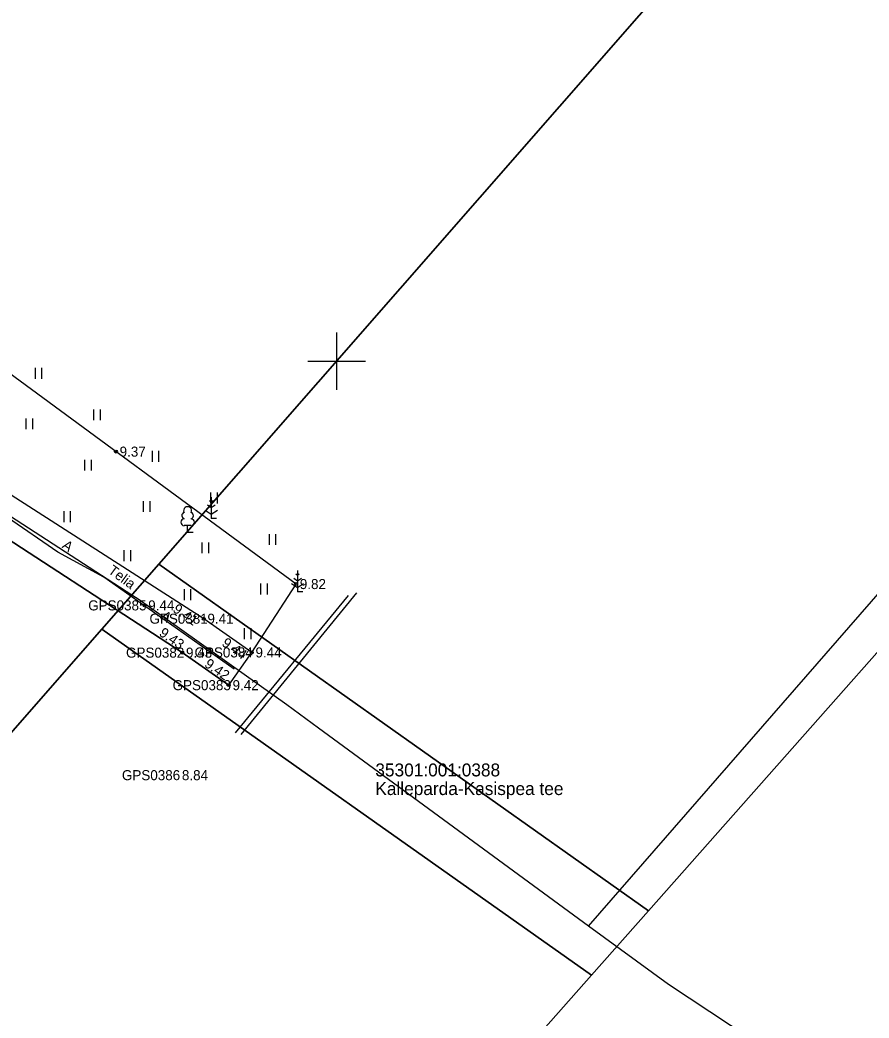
# Model space of a CAD drawing. Extents: x 597961 to 601397, y 6602961 to 6613501.
# Drawn here: x 599327.9 to 599387.1, y 6607004.2 to 6607073.8 of the extents above; entities that cross this region are included whole.
import ezdxf

# ---------------------------------------------------------------- set-up
doc = ezdxf.new("R2010")
doc.units = 0
for name, color, linetype in [('HALJASTUS', 7, 'Continuous'), ('KORGUS-EH2000', 7, 'Continuous'), ('MOOTKORG-EH2000', 7, 'Continuous'), ('MOOTMPUNKT', 7, 'Continuous'), ('MOOTNR', 7, 'Continuous'), ('MOOTPIIR', 7, 'Continuous'), ('MPKAABEL', 7, 'Continuous'), ('PIIR', 7, 'Continuous'), ('PUU', 7, 'Continuous'), ('SITRASS', 7, 'Continuous'), ('TEE', 7, 'Continuous'), ('Tee Muu tee Kruuskate', 7, 'Continuous'), ('VORK', 7, 'Continuous'), ('VTRASS', 7, 'Continuous')]:
    doc.layers.add(name, color=color, linetype=linetype)

msp = doc.modelspace()

# ---------------------------------------------------------------- linework, layer by layer
at = {"layer": 'HALJASTUS'}
for p, q in [((599328.983, 6607049.529), (599328.983, 6607048.768)), ((599329.438, 6607049.529), (599329.438, 6607048.768)), ((599333.059, 6607046.633), (599333.059, 6607045.872)), ((599333.514, 6607046.633), (599333.514, 6607045.872)), ((599328.34, 6607046.002), (599328.34, 6607045.241)), ((599328.795, 6607046.002), (599328.795, 6607045.241)), ((599337.134, 6607043.737), (599337.134, 6607042.976)), ((599337.59, 6607043.737), (599337.59, 6607042.976)), ((599332.428, 6607043.123), (599332.428, 6607042.362)), ((599332.883, 6607043.123), (599332.883, 6607042.362)), ((599341.21, 6607040.841), (599341.21, 6607040.08)), ((599341.665, 6607040.841), (599341.665, 6607040.08)), ((599336.515, 6607040.243), (599336.515, 6607039.482)), ((599336.971, 6607040.243), (599336.971, 6607039.482)), ((599330.972, 6607039.536), (599330.972, 6607038.775)), ((599331.427, 6607039.536), (599331.427, 6607038.775)), ((599340.603, 6607037.364), (599340.603, 6607036.603)), ((599341.058, 6607037.364), (599341.058, 6607036.603)), ((599345.286, 6607037.945), (599345.286, 6607037.184)), ((599345.741, 6607037.945), (599345.741, 6607037.184)), ((599335.166, 6607036.814), (599335.166, 6607036.053)), ((599335.621, 6607036.814), (599335.621, 6607036.053)), ((599339.36, 6607034.093), (599339.36, 6607033.332)), ((599339.815, 6607034.093), (599339.815, 6607033.332)), ((599344.691, 6607034.484), (599344.691, 6607033.723)), ((599345.146, 6607034.484), (599345.146, 6607033.723)), ((599343.555, 6607031.371), (599343.555, 6607030.61)), ((599344.01, 6607031.371), (599344.01, 6607030.61))]:
    msp.add_line(p, q, dxfattribs=at)
at = {"layer": 'KORGUS-EH2000'}
for centre in [(599334.614, 6607043.687), (599347.172, 6607034.457), (599340.733, 6607032.042), (599339.239, 6607029.677), (599344.082, 6607029.691), (599342.485, 6607027.409)]:
    msp.add_circle(centre, 0.1, dxfattribs=at)
at = {"layer": 'MOOTMPUNKT'}
for centre in [(599334.614, 6607043.687), (599347.172, 6607034.457), (599336.604, 6607032.969), (599340.733, 6607032.042), (599339.239, 6607029.677), (599344.082, 6607029.691), (599342.485, 6607027.409)]:
    msp.add_circle(centre, 0.1, dxfattribs=at)
at = {"layer": 'MOOTPIIR'}
msp.add_lwpolyline([(599322.716, 6607038.02), (599323.954, 6607039.622), (599339.239, 6607029.677), (599342.485, 6607027.409), (599344.082, 6607029.691), (599347.172, 6607034.457), (599325.116, 6607050.667), (599316.599, 6607051.086), (599314.353, 6607048.753), (599312.445, 6607046.343), (599306.72, 6607042.023), (599298.056, 6607032.623), (599292.98, 6607027.281), (599285.285, 6607018.789), (599280.114, 6607011.661), (599291.563, 6607006.774), (599296.439, 6607012.281), (599304.46, 6607020.269), (599311.355, 6607027.574), (599318.072, 6607035.452)], close=True, dxfattribs=at)
at = {"layer": 'MPKAABEL'}
msp.add_line((599342.957, 6607024.078), (599350.837, 6607033.662), dxfattribs=at)
at = {"layer": 'PIIR'}
for points in [[(599384.91, 6607218.75), (599455.04, 6607169.99), (599337.61, 6607035.85), (599333.64, 6607031.32), (599262.82, 6606950.42), (599061.64, 6606720.54), (599047.46, 6606734.89), (599015.55, 6606767.14), (598999.61, 6606783.24)], [(599371.73, 6607011.68), (599337.61, 6607035.85), (599455.04, 6607169.99), (599490.16, 6607145.5)], [(599371.73, 6607011.68), (599490.16, 6607145.5), (599525.57, 6607120.98), (599328.18, 6606900.28), (599117.58, 6606664.78), (599089.68, 6606692.68), (599293.61, 6606923.34), (599367.76, 6607007.19)], [(599367.76, 6607007.19), (599333.64, 6607031.32), (599337.61, 6607035.85), (599371.73, 6607011.68)], [(599293.61, 6606923.34), (599262.82, 6606950.42), (599333.64, 6607031.32), (599367.76, 6607007.19)]]:
    msp.add_lwpolyline(points, close=True, dxfattribs=at)
at = {"layer": 'PUU'}
for p, q in [((599341.26, 6607040.172), (599341.136, 6607040.255)), ((599341.26, 6607040.522), (599341.26, 6607039.022)), ((599341.384, 6607040.255), (599341.26, 6607040.172)), ((599340.836, 6607039.611), (599341.26, 6607039.329)), ((599341.26, 6607039.772), (599340.993, 6607039.95)), ((599341.527, 6607039.95), (599341.26, 6607039.772)), ((599341.26, 6607039.329), (599341.684, 6607039.611)), ((599341.62, 6607039.022), (599341.26, 6607039.022)), ((599339.85, 6607038.527), (599339.37, 6607038.527)), ((599339.61, 6607038.052), (599339.61, 6607038.527)), ((599339.99, 6607038.052), (599339.61, 6607038.052)), ((599347.272, 6607035.406), (599347.272, 6607033.906)), ((599347.272, 6607034.656), (599347.005, 6607034.834)), ((599347.272, 6607035.056), (599347.148, 6607035.139)), ((599347.396, 6607035.139), (599347.272, 6607035.056)), ((599347.539, 6607034.834), (599347.272, 6607034.656)), ((599346.848, 6607034.495), (599347.272, 6607034.213)), ((599347.272, 6607034.213), (599347.696, 6607034.495)), ((599347.632, 6607033.906), (599347.272, 6607033.906))]:
    msp.add_line(p, q, dxfattribs=at)
for centre, radius, start, end in [((599339.44, 6607039.225), 0.233, 109.02174, 253.14154), ((599339.61, 6607039.572), 0.277, 332.5799, 207.4201), ((599339.78, 6607039.225), 0.233, 286.85082, 70.98591), ((599339.373, 6607038.764), 0.238, 90.0016, 269.3953), ((599339.847, 6607038.764), 0.238, 270.6047, 89.9984)]:
    msp.add_arc(centre, radius, start, end, dxfattribs=at)
at = {"layer": 'SITRASS'}
msp.add_lwpolyline([(599342.865, 6607028.516), (599333.766, 6607034.931), (599330.561, 6607036.675), (599327.051, 6607039.087), (599325.468, 6607039.988), (599311.52, 6607048.682), (599305.231, 6607052.495)], dxfattribs=at)
at = {"layer": 'TEE'}
for points in [[(599344.082, 6607029.691), (599340.733, 6607032.042), (599325.407, 6607041.851), (599322.552, 6607043.871), (599314.353, 6607048.753)], [(599342.485, 6607027.409), (599339.239, 6607029.677), (599323.954, 6607039.622), (599320.881, 6607041.622), (599312.445, 6607046.343)]]:
    msp.add_lwpolyline(points, dxfattribs=at)
at = {"layer": 'Tee Muu tee Kruuskate'}
for points in [[(599367.556, 6607010.619), (599396.272, 6607043.564), (599396.289, 6607043.584), (599416.318, 6607067.329), (599417.27, 6607071.99)], [(599367.556, 6607010.619), (599348.73, 6607024.418), (599346.53, 6607026.03), (599336.224, 6607033.357), (599335.713, 6607033.688), (599317.933, 6607045.204), (599308.858, 6607051.049), (599305.48, 6607053.171), (599291.62, 6607060.592), (599265.676, 6607070.872)], [(599587.997, 6607018.222), (599571.72, 6607018.582), (599558.09, 6607019.301), (599543.53, 6607014.271), (599533.931, 6607007.433), (599517.801, 6606990.18), (599500.957, 6606972.165), (599485.06, 6606955.162), (599475.98, 6606948.801), (599467.354, 6606946.025), (599455.34, 6606946.591), (599448.11, 6606950.121), (599444.55, 6606951.881), (599404.06, 6606985.62), (599401.39, 6606987.861), (599391.782, 6606994.21), (599373.12, 6607006.541), (599367.556, 6607010.619)]]:
    msp.add_lwpolyline(points, dxfattribs=at)
at = {"layer": 'VORK'}
for p, q in [((599350, 6607052), (599350, 6607048)), ((599348, 6607050), (599352, 6607050))]:
    msp.add_line(p, q, dxfattribs=at)
at = {"layer": 'VTRASS'}
msp.add_line((599343.34, 6607023.966), (599351.416, 6607033.836), dxfattribs=at)

# ---------------------------------------------------------------- texts
at = {"layer": 'KORGUS-EH2000'}
for s, p in [(' 9.37', (599334.614, 6607043.337)), (' 9.82', (599347.172, 6607034.107))]:
    msp.add_text(s, height=0.7, dxfattribs=at).set_placement(p)
for s, rotation, p in [(' 9.41', 324.93892, (599338.31, 6607032.717)), (' 9.43', 325.06654, (599337.353, 6607031.06)), (' 9.44', 324.93892, (599341.726, 6607030.357)), (' 9.42', 325.06654, (599340.514, 6607028.897))]:
    msp.add_text(s, height=0.7, rotation=rotation, dxfattribs=at).set_placement(p)
at = {"layer": 'MOOTKORG-EH2000'}
for s, p in [(' 9.37', (599334.614, 6607043.337)), (' 9.82', (599347.172, 6607034.107)), (' 9.44', (599336.604, 6607032.619)), (' 9.41', (599340.733, 6607031.692)), (' 9.43', (599339.239, 6607029.326)), (' 9.44', (599344.082, 6607029.341)), (' 9.42', (599342.485, 6607027.059)), (' 8.84', (599338.953, 6607020.786))]:
    msp.add_text(s, height=0.7, dxfattribs=at).set_placement(p)
at = {"layer": 'MOOTNR'}
for s, p in [('GPS0385 ', (599332.685, 6607032.619)), ('GPS0381 ', (599336.953, 6607031.692)), ('GPS0382 ', (599335.319, 6607029.326)), ('GPS0384 ', (599340.093, 6607029.341)), ('GPS0383 ', (599338.566, 6607027.059)), ('GPS0386 ', (599335.034, 6607020.786))]:
    msp.add_text(s, height=0.7, dxfattribs=at).set_placement(p)
at = {"layer": 'PIIR'}
for s, p in [('35301:001:0388', (599352.696, 6607021.05)), ('Kalleparda-Kasispea tee', (599352.696, 6607019.75))]:
    msp.add_text(s, height=0.9, dxfattribs=at).set_placement(p)
at = {"layer": 'SITRASS'}
msp.add_text('Telia', height=0.7, rotation=323.80114, dxfattribs=at).set_placement((599334.014, 6607035.27))
at = {"layer": 'TEE'}
for rotation, p in [(324.69831, (599330.804, 6607037.018)), (323.95666, (599337.669, 6607032.098))]:
    msp.add_text('A', height=0.7, rotation=rotation, dxfattribs=at).set_placement(p)

doc.saveas('drawing.dxf')
